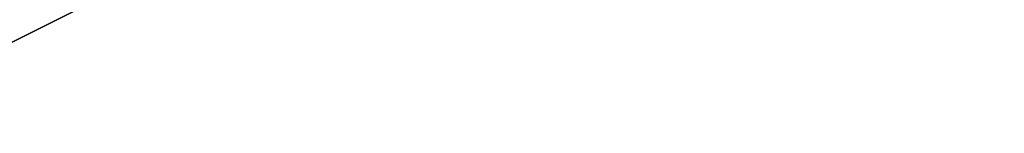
# Model space of a CAD drawing. Header units: millimetres. Extents: x 6239 to 7218, y -13987 to -13139.
# Tile 290 of 296: x 6799.704 to 6803.732, y -13391.854 to -13391.388. Entities that reach past the tile are written whole.
import ezdxf

# ---------------------------------------------------------------- set-up
doc = ezdxf.new("R2010")
doc.units = ezdxf.units.MM
doc.layers.add('color', color=7, linetype='Continuous')

msp = doc.modelspace()

# ---------------------------------------------------------------- linework, layer by layer
at = {"layer": 'color', "color": 254, "true_color": 0xcad1ee}
for p, q in [((6798.9273, -13391.8537, 3.658), (6803.7324, -13389.4455, 9.0329)), ((6803.7324, -13389.4455, 9.0329), (6798.9273, -13391.8537, 11.2365)), ((6798.9273, -13391.8537, 3.658), (6803.7324, -13389.4455, 9.0329)), ((6803.7324, -13389.4455, 9.0329), (6798.9273, -13391.8537, 11.2365)), ((6798.9273, -13391.8537, 7.4473), (6802.3149, -13390.1559, 7.4473))]:
    msp.add_line(p, q, dxfattribs=at)

doc.saveas('drawing.dxf')
